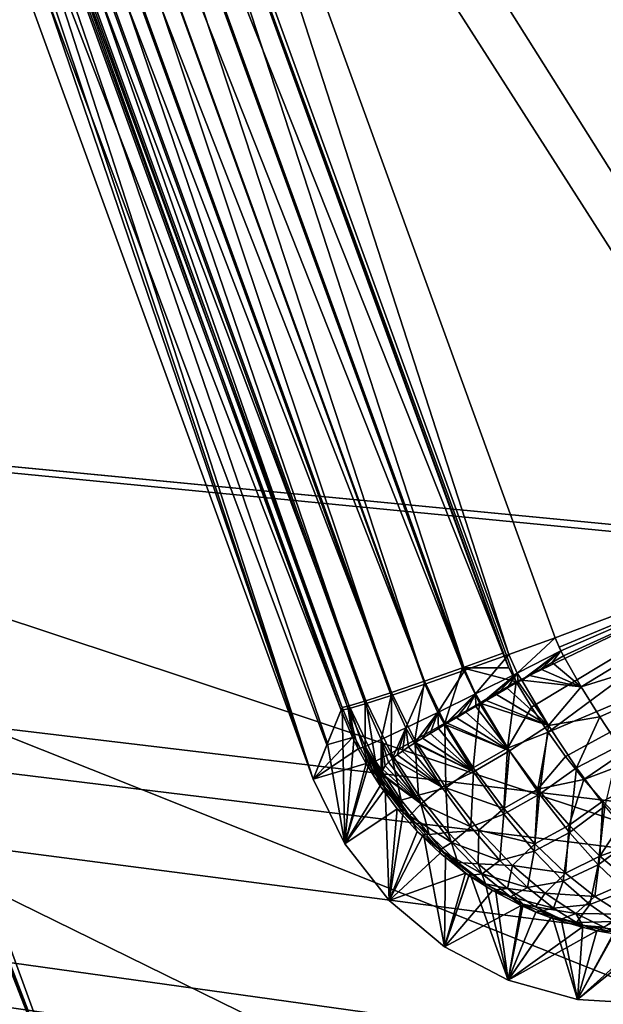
# Model space of a CAD drawing. Header units: metres. Extents: x -109 to 109, y -63 to 140.
# Tile 302 of 480: x 26 to 31, y 21 to 30. Entities that reach past the tile are written whole.
import ezdxf

# ---------------------------------------------------------------- set-up
doc = ezdxf.new("R2010")
doc.units = ezdxf.units.M
doc.layers.add('solid_502308_SW0001', color=7, linetype='CONTINUOUS')

msp = doc.modelspace()

# ---------------------------------------------------------------- linework, layer by layer
at = {"layer": 'solid_502308_SW0001'}
for points in [[(21.077175, 45.123024, -13.378693), (20.638155, 44.963234), (28.520851, 23.305706)], [(22.818798, 40.339405, -13.392905), (21.077175, 45.123024, -13.378693), (28.520851, 23.305706)], [(28.765902, 23.912613, 12.538296), (20.638155, 44.963234), (24.596201, 35.398903, 12.833363)], [(28.642033, 23.608303, 6.224599), (28.520851, 23.305706), (20.638155, 44.963234)], [(28.765902, 23.912613, 12.538296), (28.642033, 23.608303, 6.224599), (20.638155, 44.963234)], [(17.441135, 43.656887, 12.915329), (17.818892, 43.937687), (26.893805, 19.004566)], [(26.641071, 19.044569, -6.409073), (26.893805, 19.004566), (17.818892, 43.937687)], [(26.38674, 19.084055, -12.86624), (26.641071, 19.044569, -6.409073), (17.818892, 43.937687)], [(20.001158, 36.582401, -13.315748), (26.38674, 19.084055, -12.86624), (17.818892, 43.937687)], [(18.695892, 40.211231, 12.898102), (17.441135, 43.656887, 12.915329), (26.893805, 19.004566)], [(24.556595, 35.556969, -13.315748), (22.818798, 40.339405, -13.392905), (28.520851, 23.305706)], [(19.952206, 36.766148, 12.833363), (18.695892, 40.211231, 12.898102), (26.893805, 19.004566)], [(19.952206, 36.766148, 12.833363), (26.893805, 19.004566), (25.573973, 21.360878, 12.437622)], [(26.232983, 19.053009, -13.480698), (19.945364, 36.552284, -13.695598), (19.800396, 36.490356, -14.04696)], [(19.945364, 36.552284, -13.695598), (26.38674, 19.084055, -12.86624), (20.001158, 36.582401, -13.315748)], [(26.345417, 19.067352, -13.180409), (26.38674, 19.084055, -12.86624), (19.945364, 36.552284, -13.695598)], [(26.331667, 19.064741, -13.231488), (26.345417, 19.067352, -13.180409), (19.945364, 36.552284, -13.695598)], [(26.232983, 19.053009, -13.480698), (26.331667, 19.064741, -13.231488), (19.945364, 36.552284, -13.695598)], [(26.051493, 19.042919, -13.754578), (19.800396, 36.490356, -14.04696), (19.575809, 36.4007, -14.346675)], [(26.178501, 19.048985, -13.578012), (26.232983, 19.053009, -13.480698), (19.800396, 36.490356, -14.04696)], [(26.051493, 19.042919, -13.754578), (26.178501, 19.048985, -13.578012), (19.800396, 36.490356, -14.04696)], [(25.931112, 19.040133, -13.882234), (26.051493, 19.042919, -13.754578), (19.575809, 36.4007, -14.346675)], [(25.61026, 35.903614, -14.711288), (30.184017, 24.409788, -14.464367), (25.965277, 36.031166, -14.762904)], [(25.965277, 36.031166, -14.762904), (38.139091, 26.750935, -14.524508), (40.900002, 26.927425, -14.529041)], [(25.965277, 36.031166, -14.762904), (40.900002, 26.927425, -14.529041), (58.095352, 27.131264, -14.534278)], [(25.965277, 36.031166, -14.762904), (35.420406, 26.223654, -14.510962), (38.139091, 26.750935, -14.524508)], [(25.965277, 36.031166, -14.762904), (32.79147, 25.354368, -14.488631), (35.420406, 26.223654, -14.510962)], [(25.965277, 36.031166, -14.762904), (30.301233, 24.160757, -14.45797), (32.79147, 25.354368, -14.488631)], [(25.965277, 36.031166, -14.762904), (30.236946, 24.282507, -14.461097), (30.301233, 24.160757, -14.45797)], [(25.965277, 36.031166, -14.762904), (58.095352, 27.131264, -14.534278), (58.184044, 28.16522, -14.560839)], [(25.965277, 36.031166, -14.762904), (58.184044, 28.16522, -14.560839), (58.452641, 29.177874, -14.586852)], [(25.965277, 36.031166, -14.762904), (58.452641, 29.177874, -14.586852), (58.894405, 30.130213, -14.611317)], [(25.965277, 36.031166, -14.762904), (30.184017, 24.409788, -14.464367), (30.236946, 24.282507, -14.461097)], [(30.237389, 24.398081, 14.416646), (26.067493, 35.884895, 14.711726), (26.474442, 36.031166, 14.762904)], [(26.474442, 36.031166, 14.762904), (63.055092, 33.043591, 14.686157), (35.650013, 26.282286, 14.512468)], [(26.474442, 36.031166, 14.762904), (35.650013, 26.282286, 14.512468), (33.122288, 25.484604, 14.491978)], [(30.644142, 24.544876, 14.467837), (26.474442, 36.031166, 14.762904), (33.122288, 25.484604, 14.491978)], [(30.644142, 24.544876, 14.467837), (30.237389, 24.398081, 14.416646), (26.474442, 36.031166, 14.762904)], [(69.468643, 21.833605, 17.799309), (76.5, 35.943851, 18.161783), (-76.5, 35.943851, 18.161783)], [(67.435486, 21.949877, 17.802296), (69.468643, 21.833605, 17.799309), (-76.5, 35.943851, 18.161783)], [(40.900002, 21.949877, 17.802296), (67.435486, 21.949877, 17.802296), (-76.5, 35.943851, 18.161783)], [(38.606739, 21.79129, 17.798223), (40.900002, 21.949877, 17.802296), (-76.5, 35.943851, 18.161783)], [(36.353371, 21.317671, 17.786057), (38.606739, 21.79129, 17.798223), (-76.5, 35.943851, 18.161783)], [(34.18816, 20.53858, 17.766043), (36.353371, 21.317671, 17.786057), (-76.5, 35.943851, 18.161783)], [(31.215277, 20.53858, 17.766043), (34.18816, 20.53858, 17.766043), (-76.5, 35.943851, 18.161783)], [(28.242392, 20.53858, 17.766043), (31.215277, 20.53858, 17.766043), (-76.5, 35.943851, 18.161783)], [(25.269508, 20.53858, 17.766043), (28.242392, 20.53858, 17.766043), (-76.5, 35.943851, 18.161783)], [(10.498093, 29.799944, -18.003954), (10.402818, 31.42528, -18.045708), (76.5, 35.943851, -18.161783)], [(10.498093, 29.799944, -18.003954), (76.5, 35.943851, -18.161783), (36.203686, 21.274466, -17.784946)], [(25.61026, 35.903614, -14.711288), (25.278116, 35.786762, -14.566383), (29.829, 24.282238, -14.412751)], [(25.61026, 35.903614, -14.711288), (29.829, 24.282238, -14.412751), (30.184017, 24.409788, -14.464367)], [(29.849812, 24.260965, 14.27311), (25.679884, 35.747868, 14.568192), (26.067493, 35.884895, 14.711726)], [(30.237389, 24.398081, 14.416646), (29.849812, 24.260965, 14.27311), (26.067493, 35.884895, 14.711726)], [(25.278116, 35.786762, -14.566383), (24.99025, 35.688141, -14.337525), (29.496857, 24.165388, -14.267845)], [(25.278116, 35.786762, -14.566383), (29.496857, 24.165388, -14.267845), (29.829, 24.282238, -14.412751)], [(29.499897, 24.139717, 14.044025), (25.329935, 35.626717, 14.339109), (25.679884, 35.747868, 14.568192)], [(29.849812, 24.260965, 14.27311), (29.499897, 24.139717, 14.044025), (25.679884, 35.747868, 14.568192)], [(24.99025, 35.688141, -14.337525), (24.765203, 35.614105, -14.03946), (29.20899, 24.066767, -14.038987)], [(24.99025, 35.688141, -14.337525), (29.20899, 24.066767, -14.038987), (29.496857, 24.165388, -14.267845)], [(24.617479, 35.56942, -13.691392), (24.556595, 35.556969, -13.315748), (28.83622, 23.948044, -13.392855)], [(24.765203, 35.614105, -14.03946), (24.617479, 35.56942, -13.691392), (28.983944, 23.992727, -13.740922)], [(24.617479, 35.56942, -13.691392), (28.83622, 23.948044, -13.392855), (28.983944, 23.992727, -13.740922)], [(24.765203, 35.614105, -14.03946), (28.983944, 23.992727, -13.740922), (29.20899, 24.066767, -14.038987)], [(29.204229, 24.040096, 13.740251), (25.034239, 35.52718, 14.035337), (25.329935, 35.626717, 14.339109)], [(29.499897, 24.139717, 14.044025), (29.204229, 24.040096, 13.740251), (25.329935, 35.626717, 14.339109)], [(28.646646, 23.619726, -6.460626), (24.556595, 35.556969, -13.315748), (28.520851, 23.305706)], [(28.646646, 23.619726, -6.460626), (28.775337, 23.935591, -13.017211), (24.556595, 35.556969, -13.315748)], [(28.83622, 23.948044, -13.392855), (24.556595, 35.556969, -13.315748), (28.775337, 23.935591, -13.017211)], [(28.976828, 23.966827, 13.376186), (24.806814, 35.453976, 13.671278), (25.034239, 35.52718, 14.035337)], [(29.204229, 24.040096, 13.740251), (28.976828, 23.966827, 13.376186), (25.034239, 35.52718, 14.035337)], [(24.658436, 35.410587, 13.264189), (28.765902, 23.912613, 12.538296), (24.596201, 35.398903, 12.833363)], [(28.828484, 23.92334, 12.969093), (24.658436, 35.410587, 13.264189), (24.806814, 35.453976, 13.671278)], [(28.828484, 23.92334, 12.969093), (28.765902, 23.912613, 12.538296), (24.658436, 35.410587, 13.264189)], [(28.976828, 23.966827, 13.376186), (28.828484, 23.92334, 12.969093), (24.806814, 35.453976, 13.671278)], [(10.498093, 29.799944, -18.003954), (26.875673, 14.287683, -17.605465), (25.736076, 12.197985, -17.551785)], [(10.498093, 29.799944, -18.003954), (28.300694, 16.192984, -17.654409), (26.875673, 14.287683, -17.605465)], [(10.498093, 29.799944, -18.003954), (29.981936, 17.875446, -17.69763), (28.300694, 16.192984, -17.654409)], [(10.498093, 29.799944, -18.003954), (31.885952, 19.301708, -17.734268), (29.981936, 17.875446, -17.69763)], [(10.498093, 29.799944, -18.003954), (33.974335, 20.442665, -17.763578), (31.885952, 19.301708, -17.734268)], [(10.498093, 29.799944, -18.003954), (36.203686, 21.274466, -17.784946), (33.974335, 20.442665, -17.763578)], [(30.677198, 24.464802, 14.46578), (30.644142, 24.544876, 14.467837), (33.122288, 25.484604, 14.491978)], [(30.677198, 24.464802, 14.46578), (33.122288, 25.484604, 14.491978), (30.693701, 24.43095, 14.464911)], [(30.693701, 24.43095, 14.464911), (33.122288, 25.484604, 14.491978), (30.717083, 24.3878, 14.463802)], [(30.87117, 24.116488, 14.440507), (30.717083, 24.3878, 14.463802), (33.122288, 25.484604, 14.491978)], [(30.87117, 24.116488, 14.440507), (33.122288, 25.484604, 14.491978), (33.352859, 24.886425, 14.406878)], [(30.436468, 23.936354, -14.440693), (32.79147, 25.354368, -14.488631), (30.301233, 24.160757, -14.45797)], [(30.436468, 23.936354, -14.440693), (30.581034, 23.717648, -14.400359), (32.79147, 25.354368, -14.488631)], [(30.581034, 23.717648, -14.400359), (33.031864, 24.759993, -14.403618), (32.79147, 25.354368, -14.488631)], [(31.033318, 23.85223, 14.384546), (30.87117, 24.116488, 14.440507), (33.352859, 24.886425, 14.406878)], [(31.201347, 23.59771, 14.296135), (31.033318, 23.85223, 14.384546), (33.352859, 24.886425, 14.406878)], [(30.581034, 23.717648, -14.400359), (30.733719, 23.506462, -14.336674), (33.031864, 24.759993, -14.403618)], [(30.733719, 23.506462, -14.336674), (30.893538, 23.304129, -14.249467), (33.031864, 24.759993, -14.403618)], [(30.893538, 23.304129, -14.249467), (33.261189, 24.196856, -14.183168), (33.031864, 24.759993, -14.403618)], [(30.310045, 24.236235, 14.41294), (30.237389, 24.398081, 14.416646), (30.644142, 24.544876, 14.467837)], [(30.310045, 24.236235, 14.41294), (30.644142, 24.544876, 14.467837), (30.693701, 24.43095, 14.464911)], [(30.677198, 24.464802, 14.46578), (30.693701, 24.43095, 14.464911), (30.644142, 24.544876, 14.467837)], [(30.310045, 24.236235, 14.41294), (30.693701, 24.43095, 14.464911), (30.349022, 24.175119, 14.412483)], [(30.693701, 24.43095, 14.464911), (30.41765, 24.214506, 14.429112), (30.349022, 24.175119, 14.412483)], [(30.693701, 24.43095, 14.464911), (30.516785, 24.271662, 14.447342), (30.41765, 24.214506, 14.429112)], [(30.693701, 24.43095, 14.464911), (30.616693, 24.32951, 14.458927), (30.516785, 24.271662, 14.447342)], [(30.693701, 24.43095, 14.464911), (30.717083, 24.3878, 14.463802), (30.616693, 24.32951, 14.458927)], [(30.236946, 24.282507, -14.461097), (30.184017, 24.409788, -14.464367), (29.829, 24.282238, -14.412751)], [(29.944393, 24.053104, 14.269539), (29.849812, 24.260965, 14.27311), (30.237389, 24.398081, 14.416646)], [(29.944393, 24.053104, 14.269539), (30.237389, 24.398081, 14.416646), (30.310045, 24.236235, 14.41294)], [(30.616693, 24.32951, 14.458927), (30.717083, 24.3878, 14.463802), (30.87117, 24.116488, 14.440507)], [(29.829, 24.282238, -14.412751), (29.496857, 24.165388, -14.267845), (29.675964, 23.798048, -14.261559)], [(29.613922, 23.890123, 14.041438), (29.499897, 24.139717, 14.044025), (29.849812, 24.260965, 14.27311)], [(29.613922, 23.890123, 14.041438), (29.849812, 24.260965, 14.27311), (29.944393, 24.053104, 14.269539)], [(29.829, 24.282238, -14.412751), (29.675964, 23.798048, -14.261559), (29.979181, 23.972679, -14.405853)], [(30.236946, 24.282507, -14.461097), (29.829, 24.282238, -14.412751), (30.301233, 24.160757, -14.45797)], [(29.829, 24.282238, -14.412751), (29.979181, 23.972679, -14.405853), (30.301233, 24.160757, -14.45797)], [(30.516785, 24.271662, 14.447342), (30.87117, 24.116488, 14.440507), (30.41765, 24.214506, 14.429112)], [(30.616693, 24.32951, 14.458927), (30.87117, 24.116488, 14.440507), (30.516785, 24.271662, 14.447342)], [(29.944393, 24.053104, 14.269539), (30.310045, 24.236235, 14.41294), (29.994423, 23.971029, 14.269612)], [(30.310045, 24.236235, 14.41294), (30.036375, 23.99527, 14.291906), (29.994423, 23.971029, 14.269612)], [(30.310045, 24.236235, 14.41294), (30.128637, 24.048473, 14.335572), (30.036375, 23.99527, 14.291906)], [(30.310045, 24.236235, 14.41294), (30.223162, 24.102867, 14.373104), (30.128637, 24.048473, 14.335572)], [(30.310045, 24.236235, 14.41294), (30.319609, 24.158255, 14.404328), (30.223162, 24.102867, 14.373104)], [(30.310045, 24.236235, 14.41294), (30.349022, 24.175119, 14.412483), (30.319609, 24.158255, 14.404328)], [(30.583195, 23.775938, 14.363778), (30.319609, 24.158255, 14.404328), (30.349022, 24.175119, 14.412483)], [(30.41765, 24.214506, 14.429112), (30.87117, 24.116488, 14.440507), (30.349022, 24.175119, 14.412483)], [(30.583195, 23.775938, 14.363778), (30.349022, 24.175119, 14.412483), (30.87117, 24.116488, 14.440507)], [(30.893538, 23.304129, -14.249467), (31.059505, 23.112156, -14.138541), (33.261189, 24.196856, -14.183168)], [(31.059505, 23.112156, -14.138541), (31.230328, 22.932114, -14.003927), (33.261189, 24.196856, -14.183168)], [(29.33415, 23.754948, 13.739349), (29.204229, 24.040096, 13.740251), (29.499897, 24.139717, 14.044025)], [(29.496857, 24.165388, -14.267845), (29.20899, 24.066767, -14.038987), (29.41256, 23.648964, -14.034298)], [(29.33415, 23.754948, 13.739349), (29.499897, 24.139717, 14.044025), (29.613922, 23.890123, 14.041438)], [(29.496857, 24.165388, -14.267845), (29.41256, 23.648964, -14.034298), (29.675964, 23.798048, -14.261559)], [(29.979181, 23.972679, -14.405853), (30.225943, 23.579515, -14.358212), (30.301233, 24.160757, -14.45797)], [(30.583195, 23.775938, 14.363778), (30.128637, 24.048473, 14.335572), (30.223162, 24.102867, 14.373104)], [(30.583195, 23.775938, 14.363778), (30.223162, 24.102867, 14.373104), (30.319609, 24.158255, 14.404328)], [(30.225943, 23.579515, -14.358212), (30.436468, 23.936354, -14.440693), (30.301233, 24.160757, -14.45797)], [(30.583195, 23.775938, 14.363778), (30.87117, 24.116488, 14.440507), (31.033318, 23.85223, 14.384546)], [(29.118212, 23.653919, 13.377454), (28.976828, 23.966827, 13.376186), (29.204229, 24.040096, 13.740251)], [(29.20899, 24.066767, -14.038987), (28.983944, 23.992727, -13.740922), (29.205736, 23.534918, -13.73854)], [(29.118212, 23.653919, 13.377454), (29.204229, 24.040096, 13.740251), (29.33415, 23.754948, 13.739349)], [(29.20899, 24.066767, -14.038987), (29.205736, 23.534918, -13.73854), (29.41256, 23.648964, -14.034298)], [(29.613922, 23.890123, 14.041438), (29.944393, 24.053104, 14.269539), (29.6759, 23.785044, 14.041814)], [(29.944393, 24.053104, 14.269539), (29.69622, 23.797075, 14.059934), (29.6759, 23.785044, 14.041814)], [(29.944393, 24.053104, 14.269539), (29.776329, 23.844204, 14.126078), (29.69622, 23.797075, 14.059934)], [(29.944393, 24.053104, 14.269539), (29.859909, 23.893026, 14.186943), (29.776329, 23.844204, 14.126078)], [(29.944393, 24.053104, 14.269539), (29.946697, 23.943415, 14.242296), (29.859909, 23.893026, 14.186943)], [(29.944393, 24.053104, 14.269539), (29.994423, 23.971029, 14.269612), (29.946697, 23.943415, 14.242296)], [(30.583195, 23.775938, 14.363778), (30.036375, 23.99527, 14.291906), (30.128637, 24.048473, 14.335572)], [(28.646646, 23.619726, -6.460626), (28.798231, 22.73802, 0.000001), (28.775337, 23.935591, -13.017211)], [(28.828484, 23.92334, 12.969093), (28.865318, 23.672789, 12.542606), (28.765902, 23.912613, 12.538296)], [(28.83622, 23.948044, -13.392855), (28.775337, 23.935591, -13.017211), (28.881304, 23.68154, -13.01898)], [(28.881304, 23.68154, -13.01898), (28.775337, 23.935591, -13.017211), (28.798231, 22.73802, 0.000001)], [(28.976246, 23.591784, 12.972745), (28.828484, 23.92334, 12.969093), (28.976828, 23.966827, 13.376186)], [(28.828484, 23.92334, 12.969093), (28.914917, 23.571466, 12.544331), (28.865318, 23.672789, 12.542606)], [(28.976246, 23.591784, 12.972745), (28.914917, 23.571466, 12.544331), (28.828484, 23.92334, 12.969093)], [(28.983944, 23.992727, -13.740922), (28.83622, 23.948044, -13.392855), (29.068665, 23.463169, -13.393115)], [(28.83622, 23.948044, -13.392855), (28.881304, 23.68154, -13.01898), (29.010082, 23.438293, -13.020401)], [(28.83622, 23.948044, -13.392855), (29.010082, 23.438293, -13.020401), (29.068665, 23.463169, -13.393115)], [(28.976246, 23.591784, 12.972745), (28.976828, 23.966827, 13.376186), (29.118212, 23.653919, 13.377454)], [(28.983944, 23.992727, -13.740922), (29.068665, 23.463169, -13.393115), (29.205736, 23.534918, -13.73854)], [(29.924412, 23.405294, -14.212082), (29.979181, 23.972679, -14.405853), (29.675964, 23.798048, -14.261559)], [(30.242733, 23.554842, 14.213921), (29.859909, 23.893026, 14.186943), (29.946697, 23.943415, 14.242296)], [(29.924412, 23.405294, -14.212082), (30.225943, 23.579515, -14.358212), (29.979181, 23.972679, -14.405853)], [(30.242733, 23.554842, 14.213921), (29.946697, 23.943415, 14.242296), (29.994423, 23.971029, 14.269612)], [(30.583195, 23.775938, 14.363778), (29.994423, 23.971029, 14.269612), (30.036375, 23.99527, 14.291906)], [(30.242733, 23.554842, 14.213921), (29.994423, 23.971029, 14.269612), (30.583195, 23.775938, 14.363778)], [(30.225943, 23.579515, -14.358212), (30.581034, 23.717648, -14.400359), (30.436468, 23.936354, -14.440693)], [(28.865318, 23.672789, 12.542606), (28.642033, 23.608303, 6.224599), (28.765902, 23.912613, 12.538296)], [(29.33415, 23.754948, 13.739349), (29.613922, 23.890123, 14.041438), (29.410137, 23.622854, 13.73949)], [(29.613922, 23.890123, 14.041438), (29.415842, 23.62648, 13.747611), (29.410137, 23.622854, 13.73949)], [(29.613922, 23.890123, 14.041438), (29.479368, 23.666304, 13.832244), (29.415842, 23.62648, 13.747611)], [(29.613922, 23.890123, 14.041438), (29.547421, 23.708044, 13.912695), (29.479368, 23.666304, 13.832244)], [(29.613922, 23.890123, 14.041438), (29.61985, 23.75165, 13.988731), (29.547421, 23.708044, 13.912695)], [(29.613922, 23.890123, 14.041438), (29.6759, 23.785044, 14.041814), (29.61985, 23.75165, 13.988731)], [(30.242733, 23.554842, 14.213921), (29.69622, 23.797075, 14.059934), (29.776329, 23.844204, 14.126078)], [(30.242733, 23.554842, 14.213921), (29.776329, 23.844204, 14.126078), (29.859909, 23.893026, 14.186943)], [(30.829746, 23.40424, 14.245969), (30.583195, 23.775938, 14.363778), (31.033318, 23.85223, 14.384546)], [(30.829746, 23.40424, 14.245969), (31.033318, 23.85223, 14.384546), (31.201347, 23.59771, 14.296135)], [(29.118212, 23.653919, 13.377454), (29.33415, 23.754948, 13.739349), (29.214096, 23.484728, 13.376122)], [(29.33415, 23.754948, 13.739349), (29.256924, 23.518774, 13.47515), (29.214096, 23.484728, 13.376122)], [(29.33415, 23.754948, 13.739349), (29.304344, 23.552729, 13.568472), (29.256924, 23.518774, 13.47515)], [(29.33415, 23.754948, 13.739349), (29.357306, 23.588617, 13.659388), (29.304344, 23.552729, 13.568472)], [(29.33415, 23.754948, 13.739349), (29.410137, 23.622854, 13.73949), (29.357306, 23.588617, 13.659388)], [(29.675964, 23.798048, -14.261559), (29.41256, 23.648964, -14.034298), (29.682899, 23.229519, -13.975303)], [(29.926805, 23.371561, 13.981999), (29.547421, 23.708044, 13.912695), (29.61985, 23.75165, 13.988731)], [(29.926805, 23.371561, 13.981999), (29.61985, 23.75165, 13.988731), (29.6759, 23.785044, 14.041814)], [(30.242733, 23.554842, 14.213921), (29.6759, 23.785044, 14.041814), (29.69622, 23.797075, 14.059934)], [(29.926805, 23.371561, 13.981999), (29.6759, 23.785044, 14.041814), (30.242733, 23.554842, 14.213921)], [(29.924412, 23.405294, -14.212082), (29.675964, 23.798048, -14.261559), (29.682899, 23.229519, -13.975303)], [(30.504618, 23.173943, 14.082371), (30.242733, 23.554842, 14.213921), (30.583195, 23.775938, 14.363778)], [(30.504618, 23.173943, 14.082371), (30.583195, 23.775938, 14.363778), (30.829746, 23.40424, 14.245969)], [(28.865318, 23.672789, 12.542606), (28.520851, 23.305706), (28.642033, 23.608303, 6.224599)], [(28.865318, 23.672789, 12.542606), (28.914917, 23.571466, 12.544331), (28.520851, 23.305706)], [(29.010082, 23.438293, -13.020401), (28.881304, 23.68154, -13.01898), (28.798231, 22.73802, 0.000001)], [(28.976246, 23.591784, 12.972745), (29.118212, 23.653919, 13.377454), (29.116402, 23.359121, 12.990455)], [(29.118212, 23.653919, 13.377454), (29.13081, 23.391975, 13.089484), (29.116402, 23.359121, 12.990455)], [(29.118212, 23.653919, 13.377454), (29.152185, 23.423752, 13.187194), (29.13081, 23.391975, 13.089484)], [(29.118212, 23.653919, 13.377454), (29.180635, 23.454952, 13.284329), (29.152185, 23.423752, 13.187194)], [(29.118212, 23.653919, 13.377454), (29.214096, 23.484728, 13.376122), (29.180635, 23.454952, 13.284329)], [(29.926805, 23.371561, 13.981999), (29.415842, 23.62648, 13.747611), (29.479368, 23.666304, 13.832244)], [(29.926805, 23.371561, 13.981999), (29.479368, 23.666304, 13.832244), (29.547421, 23.708044, 13.912695)], [(30.225943, 23.579515, -14.358212), (30.491268, 23.219652, -14.241474), (30.581034, 23.717648, -14.400359)], [(30.491268, 23.219652, -14.241474), (30.733719, 23.506462, -14.336674), (30.581034, 23.717648, -14.400359)], [(28.646646, 23.619726, -6.460626), (28.520851, 23.305706), (28.798231, 22.73802, 0.000001)], [(28.914917, 23.571466, 12.544331), (28.98513, 23.442358, 12.546406), (28.520851, 23.305706)], [(28.976246, 23.591784, 12.972745), (28.98513, 23.442358, 12.546406), (28.914917, 23.571466, 12.544331)], [(28.976246, 23.591784, 12.972745), (29.056702, 23.330956, 12.607583), (28.98513, 23.442358, 12.546406)], [(28.976246, 23.591784, 12.972745), (29.104927, 23.270016, 12.683705), (29.056702, 23.330956, 12.607583)], [(28.976246, 23.591784, 12.972745), (29.122717, 23.266199, 12.776999), (29.104927, 23.270016, 12.683705)], [(28.976246, 23.591784, 12.972745), (29.114168, 23.315567, 12.885641), (29.122717, 23.266199, 12.776999)], [(28.976246, 23.591784, 12.972745), (29.113956, 23.350548, 12.965299), (29.114168, 23.315567, 12.885641)], [(28.976246, 23.591784, 12.972745), (29.116402, 23.359121, 12.990455), (29.113956, 23.350548, 12.965299)], [(29.41256, 23.648964, -14.034298), (29.205736, 23.534918, -13.73854), (29.445038, 23.165066, -13.687836)], [(29.649616, 23.235495, 13.679155), (29.304344, 23.552729, 13.568472), (29.357306, 23.588617, 13.659388)], [(29.649616, 23.235495, 13.679155), (29.357306, 23.588617, 13.659388), (29.410137, 23.622854, 13.73949)], [(29.926805, 23.371561, 13.981999), (29.410137, 23.622854, 13.73949), (29.415842, 23.62648, 13.747611)], [(29.649616, 23.235495, 13.679155), (29.410137, 23.622854, 13.73949), (29.926805, 23.371561, 13.981999)], [(29.682899, 23.229519, -13.975303), (29.41256, 23.648964, -14.034298), (29.445038, 23.165066, -13.687836)], [(30.191225, 23.049526, -14.092391), (30.225943, 23.579515, -14.358212), (29.924412, 23.405294, -14.212082)], [(30.191225, 23.049526, -14.092391), (30.491268, 23.219652, -14.241474), (30.225943, 23.579515, -14.358212)], [(31.078897, 23.069225, 14.065371), (30.829746, 23.40424, 14.245969), (31.201347, 23.59771, 14.296135)], [(29.205736, 23.534918, -13.73854), (29.068665, 23.463169, -13.393115), (29.29336, 23.120943, -13.344273)], [(29.467564, 23.091211, 13.301252), (29.180635, 23.454952, 13.284329), (29.214096, 23.484728, 13.376122)], [(29.445038, 23.165066, -13.687836), (29.205736, 23.534918, -13.73854), (29.29336, 23.120943, -13.344273)], [(29.649616, 23.235495, 13.679155), (29.214096, 23.484728, 13.376122), (29.256924, 23.518774, 13.47515)], [(29.467564, 23.091211, 13.301252), (29.214096, 23.484728, 13.376122), (29.649616, 23.235495, 13.679155)], [(29.649616, 23.235495, 13.679155), (29.256924, 23.518774, 13.47515), (29.304344, 23.552729, 13.568472)], [(30.19216, 22.998276, 13.844635), (29.926805, 23.371561, 13.981999), (30.242733, 23.554842, 14.213921)], [(30.19216, 22.998276, 13.844635), (30.242733, 23.554842, 14.213921), (30.504618, 23.173943, 14.082371)], [(30.491268, 23.219652, -14.241474), (30.893538, 23.304129, -14.249467), (30.733719, 23.506462, -14.336674)], [(28.798231, 22.73802, 0.000001), (28.520851, 23.305706), (28.98513, 23.442358, 12.546406)], [(29.107555, 23.247313, 12.546023), (28.798231, 22.73802, 0.000001), (28.98513, 23.442358, 12.546406)], [(29.151457, 23.220232, -13.01579), (29.010082, 23.438293, -13.020401), (28.798231, 22.73802, 0.000001)], [(29.056702, 23.330956, 12.607583), (29.107555, 23.247313, 12.546023), (28.98513, 23.442358, 12.546406)], [(29.068665, 23.463169, -13.393115), (29.010082, 23.438293, -13.020401), (29.151457, 23.220232, -13.01579)], [(29.29336, 23.120943, -13.344273), (29.068665, 23.463169, -13.393115), (29.151457, 23.220232, -13.01579)], [(29.467564, 23.091211, 13.301252), (29.13081, 23.391975, 13.089484), (29.152185, 23.423752, 13.187194)], [(29.467564, 23.091211, 13.301252), (29.152185, 23.423752, 13.187194), (29.180635, 23.454952, 13.284329)], [(30.191225, 23.049526, -14.092391), (29.924412, 23.405294, -14.212082), (29.682899, 23.229519, -13.975303)], [(30.767179, 22.838951, 13.884023), (30.504618, 23.173943, 14.082371), (30.829746, 23.40424, 14.245969)], [(30.767179, 22.838951, 13.884023), (30.829746, 23.40424, 14.245969), (31.078897, 23.069225, 14.065371)], [(29.104927, 23.270016, 12.683705), (29.107555, 23.247313, 12.546023), (29.056702, 23.330956, 12.607583)], [(29.467564, 23.091211, 13.301252), (29.113956, 23.350548, 12.965299), (29.116402, 23.359121, 12.990455)], [(29.366678, 22.985558, 12.871381), (29.114168, 23.315567, 12.885641), (29.113956, 23.350548, 12.965299)], [(29.366678, 22.985558, 12.871381), (29.113956, 23.350548, 12.965299), (29.467564, 23.091211, 13.301252)], [(29.366678, 22.985558, 12.871381), (29.122717, 23.266199, 12.776999), (29.114168, 23.315567, 12.885641)], [(29.467564, 23.091211, 13.301252), (29.116402, 23.359121, 12.990455), (29.13081, 23.391975, 13.089484)], [(29.903637, 22.888998, 13.546104), (29.649616, 23.235495, 13.679155), (29.926805, 23.371561, 13.981999)], [(29.903637, 22.888998, 13.546104), (29.926805, 23.371561, 13.981999), (30.19216, 22.998276, 13.844635)], [(29.107555, 23.247313, 12.546023), (29.256762, 23.04707, 12.539702), (28.798231, 22.73802, 0.000001)], [(29.122717, 23.266199, 12.776999), (29.107555, 23.247313, 12.546023), (29.104927, 23.270016, 12.683705)], [(29.366678, 22.985558, 12.871381), (29.107555, 23.247313, 12.546023), (29.122717, 23.266199, 12.776999)], [(29.366678, 22.985558, 12.871381), (29.256762, 23.04707, 12.539702), (29.107555, 23.247313, 12.546023)], [(29.682899, 23.229519, -13.975303), (29.445038, 23.165066, -13.687836), (29.7038, 22.83791, -13.566936)], [(29.467564, 23.091211, 13.301252), (29.649616, 23.235495, 13.679155), (29.903637, 22.888998, 13.546104)], [(29.974176, 22.859276, -13.83279), (29.682899, 23.229519, -13.975303), (29.7038, 22.83791, -13.566936)], [(30.191225, 23.049526, -14.092391), (29.682899, 23.229519, -13.975303), (29.974176, 22.859276, -13.83279)], [(30.491268, 23.219652, -14.241474), (30.764017, 22.902338, -14.063253), (30.893538, 23.304129, -14.249467)], [(30.764017, 22.902338, -14.063253), (31.059505, 23.112156, -14.138541), (30.893538, 23.304129, -14.249467)], [(29.151457, 23.220232, -13.01579), (28.798231, 22.73802, 0.000001), (29.187859, 22.241516, -0.000003)], [(29.310705, 23.014881, -12.999535), (29.151457, 23.220232, -13.01579), (29.187859, 22.241516, -0.000003)], [(29.29336, 23.120943, -13.344273), (29.151457, 23.220232, -13.01579), (29.310705, 23.014881, -12.999535)], [(29.445038, 23.165066, -13.687836), (29.29336, 23.120943, -13.344273), (29.538099, 22.822252, -13.228383)], [(29.7038, 22.83791, -13.566936), (29.445038, 23.165066, -13.687836), (29.538099, 22.822252, -13.228383)], [(30.464001, 22.740419, -13.911495), (30.491268, 23.219652, -14.241474), (30.191225, 23.049526, -14.092391)], [(30.457329, 22.6763, 13.64028), (30.19216, 22.998276, 13.844635), (30.504618, 23.173943, 14.082371)], [(30.457329, 22.6763, 13.64028), (30.504618, 23.173943, 14.082371), (30.767179, 22.838951, 13.884023)], [(30.464001, 22.740419, -13.911495), (30.764017, 22.902338, -14.063253), (30.491268, 23.219652, -14.241474)], [(29.538099, 22.822252, -13.228383), (29.29336, 23.120943, -13.344273), (29.310705, 23.014881, -12.999535)], [(29.366678, 22.985558, 12.871381), (29.467564, 23.091211, 13.301252), (29.736427, 22.75106, 13.143571)], [(29.736427, 22.75106, 13.143571), (29.467564, 23.091211, 13.301252), (29.903637, 22.888998, 13.546104)], [(30.464001, 22.740419, -13.911495), (30.191225, 23.049526, -14.092391), (29.974176, 22.859276, -13.83279)], [(30.764017, 22.902338, -14.063253), (31.035027, 22.632542, -13.83326), (31.059505, 23.112156, -14.138541)], [(31.020733, 22.556385, 13.630412), (30.767179, 22.838951, 13.884023), (31.078897, 23.069225, 14.065371)], [(31.020733, 22.556385, 13.630412), (31.078897, 23.069225, 14.065371), (31.322857, 22.777227, 13.830235)], [(31.035027, 22.632542, -13.83326), (31.230328, 22.932114, -14.003927), (31.059505, 23.112156, -14.138541)], [(29.256762, 23.04707, 12.539702), (29.187859, 22.241516, -0.000003), (28.798231, 22.73802, 0.000001)], [(29.256762, 23.04707, 12.539702), (29.432949, 22.848089, 12.523622), (29.187859, 22.241516, -0.000003)], [(29.487827, 22.822639, -12.971449), (29.310705, 23.014881, -12.999535), (29.187859, 22.241516, -0.000003)], [(29.366678, 22.985558, 12.871381), (29.432949, 22.848089, 12.523622), (29.256762, 23.04707, 12.539702)], [(29.538099, 22.822252, -13.228383), (29.310705, 23.014881, -12.999535), (29.487827, 22.822639, -12.971449)], [(29.630379, 22.685669, 12.696532), (29.432949, 22.848089, 12.523622), (29.366678, 22.985558, 12.871381)], [(29.630379, 22.685669, 12.696532), (29.366678, 22.985558, 12.871381), (29.736427, 22.75106, 13.143571)], [(30.15781, 22.59374, 13.350737), (29.903637, 22.888998, 13.546104), (30.19216, 22.998276, 13.844635)], [(30.15781, 22.59374, 13.350737), (30.19216, 22.998276, 13.844635), (30.457329, 22.6763, 13.64028)], [(29.736427, 22.75106, 13.143571), (29.903637, 22.888998, 13.546104), (30.15781, 22.59374, 13.350737)], [(30.732681, 22.482721, -13.680692), (30.764017, 22.902338, -14.063253), (30.464001, 22.740419, -13.911495)], [(30.732681, 22.482721, -13.680692), (31.035027, 22.632542, -13.83326), (30.764017, 22.902338, -14.063253)], [(31.035027, 22.632542, -13.83326), (31.40457, 22.765921, -13.845873), (31.230328, 22.932114, -14.003927)], [(29.432949, 22.848089, 12.523622), (29.633549, 22.657431, 12.49722), (29.187859, 22.241516, -0.000003)], [(29.487827, 22.822639, -12.971449), (29.187859, 22.241516, -0.000003), (29.672609, 21.837704, 0.000001)], [(29.630379, 22.685669, 12.696532), (29.633549, 22.657431, 12.49722), (29.432949, 22.848089, 12.523622)], [(29.682144, 22.644485, -12.93138), (29.487827, 22.822639, -12.971449), (29.672609, 21.837704, 0.000001)], [(29.538099, 22.822252, -13.228383), (29.487827, 22.822639, -12.971449), (29.682144, 22.644485, -12.93138)], [(29.7038, 22.83791, -13.566936), (29.538099, 22.822252, -13.228383), (29.788862, 22.576784, -13.05639)], [(29.788862, 22.576784, -13.05639), (29.538099, 22.822252, -13.228383), (29.682144, 22.644485, -12.93138)], [(29.974176, 22.859276, -13.83279), (29.7038, 22.83791, -13.566936), (29.967993, 22.563498, -13.386625)], [(29.967993, 22.563498, -13.386625), (29.7038, 22.83791, -13.566936), (29.788862, 22.576784, -13.05639)], [(30.269209, 22.550386, -13.620466), (29.974176, 22.859276, -13.83279), (29.967993, 22.563498, -13.386625)], [(30.464001, 22.740419, -13.911495), (29.974176, 22.859276, -13.83279), (30.269209, 22.550386, -13.620466)], [(30.711493, 22.412226, 13.382377), (30.457329, 22.6763, 13.64028), (30.767179, 22.838951, 13.884023)], [(30.711493, 22.412226, 13.382377), (30.767179, 22.838951, 13.884023), (31.020733, 22.556385, 13.630412)], [(29.630379, 22.685669, 12.696532), (29.736427, 22.75106, 13.143571), (30.00193, 22.476995, 12.918428)], [(30.00193, 22.476995, 12.918428), (29.736427, 22.75106, 13.143571), (30.15781, 22.59374, 13.350737)], [(30.732681, 22.482721, -13.680692), (30.464001, 22.740419, -13.911495), (30.269209, 22.550386, -13.620466)], [(31.258301, 22.327795, 13.333147), (31.020733, 22.556385, 13.630412), (31.322857, 22.777227, 13.830235)], [(31.035027, 22.632542, -13.83326), (31.297525, 22.412003, -13.561379), (31.40457, 22.765921, -13.845873)], [(29.633549, 22.657431, 12.49722), (29.855385, 22.482519, 12.463223), (29.187859, 22.241516, -0.000003)], [(29.630379, 22.685669, 12.696532), (29.886234, 22.46076, 12.457956), (29.633549, 22.657431, 12.49722)], [(29.630379, 22.685669, 12.696532), (30.00193, 22.476995, 12.918428), (29.886234, 22.46076, 12.457956)], [(29.633549, 22.657431, 12.49722), (29.886234, 22.46076, 12.457956), (29.855385, 22.482519, 12.463223)], [(29.893576, 22.481852, -12.879262), (29.682144, 22.644485, -12.93138), (29.672609, 21.837704, 0.000001)], [(29.788862, 22.576784, -13.05639), (29.682144, 22.644485, -12.93138), (29.893576, 22.481852, -12.879262)], [(30.4013, 22.356192, 13.106429), (30.15781, 22.59374, 13.350737), (30.457329, 22.6763, 13.64028)], [(30.4013, 22.356192, 13.106429), (30.457329, 22.6763, 13.64028), (30.711493, 22.412226, 13.382377)], [(30.990236, 22.27705, -13.411182), (31.035027, 22.632542, -13.83326), (30.732681, 22.482721, -13.680692)], [(30.990236, 22.27705, -13.411182), (31.297525, 22.412003, -13.561379), (31.035027, 22.632542, -13.83326)], [(29.788862, 22.576784, -13.05639), (29.893576, 22.481852, -12.879262), (30.0326, 22.389675, -12.840611)], [(29.967993, 22.563498, -13.386625), (29.788862, 22.576784, -13.05639), (30.0326, 22.389675, -12.840611)], [(30.226103, 22.346428, -13.160362), (29.967993, 22.563498, -13.386625), (30.0326, 22.389675, -12.840611)], [(30.269209, 22.550386, -13.620466), (29.967993, 22.563498, -13.386625), (30.226103, 22.346428, -13.160362)], [(30.00193, 22.476995, 12.918428), (30.15781, 22.59374, 13.350737), (30.4013, 22.356192, 13.106429)], [(30.554932, 22.307194, -13.354767), (30.269209, 22.550386, -13.620466), (30.226103, 22.346428, -13.160362)], [(30.732681, 22.482721, -13.680692), (30.269209, 22.550386, -13.620466), (30.554932, 22.307194, -13.354767)], [(30.947294, 22.206326, 13.084076), (30.711493, 22.412226, 13.382377), (31.020733, 22.556385, 13.630412)], [(30.947294, 22.206326, 13.084076), (31.020733, 22.556385, 13.630412), (31.258301, 22.327795, 13.333147)], [(29.855385, 22.482519, 12.463223), (29.672609, 21.837704, 0.000001), (29.187859, 22.241516, -0.000003)], [(29.855385, 22.482519, 12.463223), (29.886234, 22.46076, 12.457956), (29.672609, 21.837704, 0.000001)], [(29.893576, 22.481852, -12.879262), (29.672609, 21.837704, 0.000001), (30.231331, 21.544273, 0)], [(29.886234, 22.46076, 12.457956), (30.093054, 22.328859, 12.419397), (29.672609, 21.837704, 0.000001)], [(30.251225, 22.274315, 12.644285), (29.886234, 22.46076, 12.457956), (30.00193, 22.476995, 12.918428)], [(30.251225, 22.274315, 12.644285), (30.093054, 22.328859, 12.419397), (29.886234, 22.46076, 12.457956)], [(30.0326, 22.389675, -12.840611), (29.893576, 22.481852, -12.879262), (30.231331, 21.544273, 0)], [(30.251225, 22.274315, 12.644285), (30.00193, 22.476995, 12.918428), (30.4013, 22.356192, 13.106429)], [(30.990236, 22.27705, -13.411182), (30.732681, 22.482721, -13.680692), (30.554932, 22.307194, -13.354767)], [(30.120955, 22.336498, -12.814618), (30.0326, 22.389675, -12.840611), (30.231331, 21.544273, 0)], [(30.226103, 22.346428, -13.160362), (30.0326, 22.389675, -12.840611), (30.120955, 22.336498, -12.814618)], [(30.627022, 22.176035, 12.826179), (30.4013, 22.356192, 13.106429), (30.711493, 22.412226, 13.382377)], [(30.627022, 22.176035, 12.826179), (30.711493, 22.412226, 13.382377), (30.947294, 22.206326, 13.084076)], [(31.232477, 22.121788, -13.112891), (31.297525, 22.412003, -13.561379), (30.990236, 22.27705, -13.411182)], [(30.093054, 22.328859, 12.419397), (30.343769, 22.197842, 12.366439), (29.672609, 21.837704, 0.000001)], [(30.251225, 22.274315, 12.644285), (30.343769, 22.197842, 12.366439), (30.093054, 22.328859, 12.419397)], [(30.226103, 22.346428, -13.160362), (30.120955, 22.336498, -12.814618), (30.362837, 22.21035, -12.73764)], [(30.362837, 22.21035, -12.73764), (30.120955, 22.336498, -12.814618), (30.231331, 21.544273, 0)], [(30.470551, 22.185682, -12.901181), (30.226103, 22.346428, -13.160362), (30.362837, 22.21035, -12.73764)], [(30.554932, 22.307194, -13.354767), (30.226103, 22.346428, -13.160362), (30.470551, 22.185682, -12.901181)], [(30.251225, 22.274315, 12.644285), (30.4013, 22.356192, 13.106429), (30.627022, 22.176035, 12.826179)], [(30.251225, 22.274315, 12.644285), (30.4746, 22.140615, 12.336622), (30.343769, 22.197842, 12.366439)], [(30.251225, 22.274315, 12.644285), (30.627022, 22.176035, 12.826179), (30.4746, 22.140615, 12.336622)], [(30.823233, 22.128216, -13.051107), (30.554932, 22.307194, -13.354767), (30.470551, 22.185682, -12.901181)], [(30.990236, 22.27705, -13.411182), (30.554932, 22.307194, -13.354767), (30.823233, 22.128216, -13.051107)], [(31.232477, 22.121788, -13.112891), (30.990236, 22.27705, -13.411182), (30.823233, 22.128216, -13.051107)], [(31.159925, 22.057144, 12.757223), (30.947294, 22.206326, 13.084076), (31.258301, 22.327795, 13.333147)], [(30.343769, 22.197842, 12.366439), (30.231331, 21.544273, 0), (29.672609, 21.837704, 0.000001)], [(30.617847, 22.105143, -12.648625), (30.362837, 22.21035, -12.73764), (30.231331, 21.544273, 0)], [(30.343769, 22.197842, 12.366439), (30.4746, 22.140615, 12.336622), (30.231331, 21.544273, 0)], [(30.470551, 22.185682, -12.901181), (30.362837, 22.21035, -12.73764), (30.617847, 22.105143, -12.648625)], [(30.830006, 22.050978, 12.521704), (30.627022, 22.176035, 12.826179), (30.947294, 22.206326, 13.084076)], [(30.830006, 22.050978, 12.521704), (30.947294, 22.206326, 13.084076), (31.159925, 22.057144, 12.757223)], [(30.4746, 22.140615, 12.336622), (30.605444, 22.090485, 12.305327), (30.231331, 21.544273, 0)], [(30.617847, 22.105143, -12.648625), (30.231331, 21.544273, 0), (30.839121, 21.374392, 0.000001)], [(30.470551, 22.185682, -12.901181), (30.617847, 22.105143, -12.648625), (30.696037, 22.078114, -12.619746)], [(30.823233, 22.128216, -13.051107), (30.470551, 22.185682, -12.901181), (30.696037, 22.078114, -12.619746)], [(30.830006, 22.050978, 12.521704), (30.4746, 22.140615, 12.336622), (30.627022, 22.176035, 12.826179)], [(30.830006, 22.050978, 12.521704), (30.605444, 22.090485, 12.305327), (30.4746, 22.140615, 12.336622)], [(30.696037, 22.078114, -12.619746), (30.617847, 22.105143, -12.648625), (30.839121, 21.374392, 0.000001)], [(30.823233, 22.128216, -13.051107), (30.696037, 22.078114, -12.619746), (30.884165, 22.0226, -12.547807)], [(31.06999, 22.009315, -12.722377), (30.823233, 22.128216, -13.051107), (30.884165, 22.0226, -12.547807)], [(31.232477, 22.121788, -13.112891), (30.823233, 22.128216, -13.051107), (31.06999, 22.009315, -12.722377)], [(30.605444, 22.090485, 12.305327), (30.878082, 22.007561, 12.236684), (30.231331, 21.544273, 0)], [(30.830006, 22.050978, 12.521704), (30.878082, 22.007561, 12.236684), (30.605444, 22.090485, 12.305327)], [(30.884165, 22.0226, -12.547807), (30.696037, 22.078114, -12.619746), (30.839121, 21.374392, 0.000001)], [(30.830006, 22.050978, 12.521704), (31.159925, 22.057144, 12.757223), (31.007521, 21.977797, 12.201982)], [(30.830006, 22.050978, 12.521704), (31.007521, 21.977797, 12.201982), (30.878082, 22.007561, 12.236684)], [(31.159775, 21.964352, -12.43546), (30.884165, 22.0226, -12.547807), (30.839121, 21.374392, 0.000001)], [(31.06999, 22.009315, -12.722377), (30.884165, 22.0226, -12.547807), (31.159775, 21.964352, -12.43546)], [(31.347898, 21.961866, 12.411833), (31.007521, 21.977797, 12.201982), (31.159925, 22.057144, 12.757223)], [(30.878082, 22.007561, 12.236684), (31.007521, 21.977797, 12.201982), (30.231331, 21.544273, 0)], [(31.007521, 21.977797, 12.201982), (30.839121, 21.374392, 0.000001), (30.231331, 21.544273, 0)], [(31.007521, 21.977797, 12.201982), (31.158981, 21.950464, 12.159908), (30.839121, 21.374392, 0.000001)], [(31.159775, 21.964352, -12.43546), (30.839121, 21.374392, 0.000001), (31.468834, 21.335564, -0.000003)], [(31.158981, 21.950464, 12.159908), (31.445105, 21.920206, 12.075674), (30.839121, 21.374392, 0.000001)], [(31.347898, 21.961866, 12.411833), (31.158981, 21.950464, 12.159908), (31.007521, 21.977797, 12.201982)], [(31.445105, 21.920206, 12.075674), (31.509705, 21.917189, 12.055913), (30.839121, 21.374392, 0.000001)], [(31.509705, 21.917189, 12.055913), (31.468834, 21.335564, -0.000003), (30.839121, 21.374392, 0.000001)], [(25.517689, 21.329145, 12.873303), (25.573973, 21.360878, 12.437622), (26.36138, 19.021301, 12.741812)], [(26.893805, 19.004566), (25.996063, 20.206127, 12.389297), (25.573973, 21.360878, 12.437622)], [(26.36138, 19.021301, 12.741812), (25.573973, 21.360878, 12.437622), (25.996063, 20.206127, 12.389297)]]:
    msp.add_3dface(points, dxfattribs=at)

doc.saveas('drawing.dxf')
